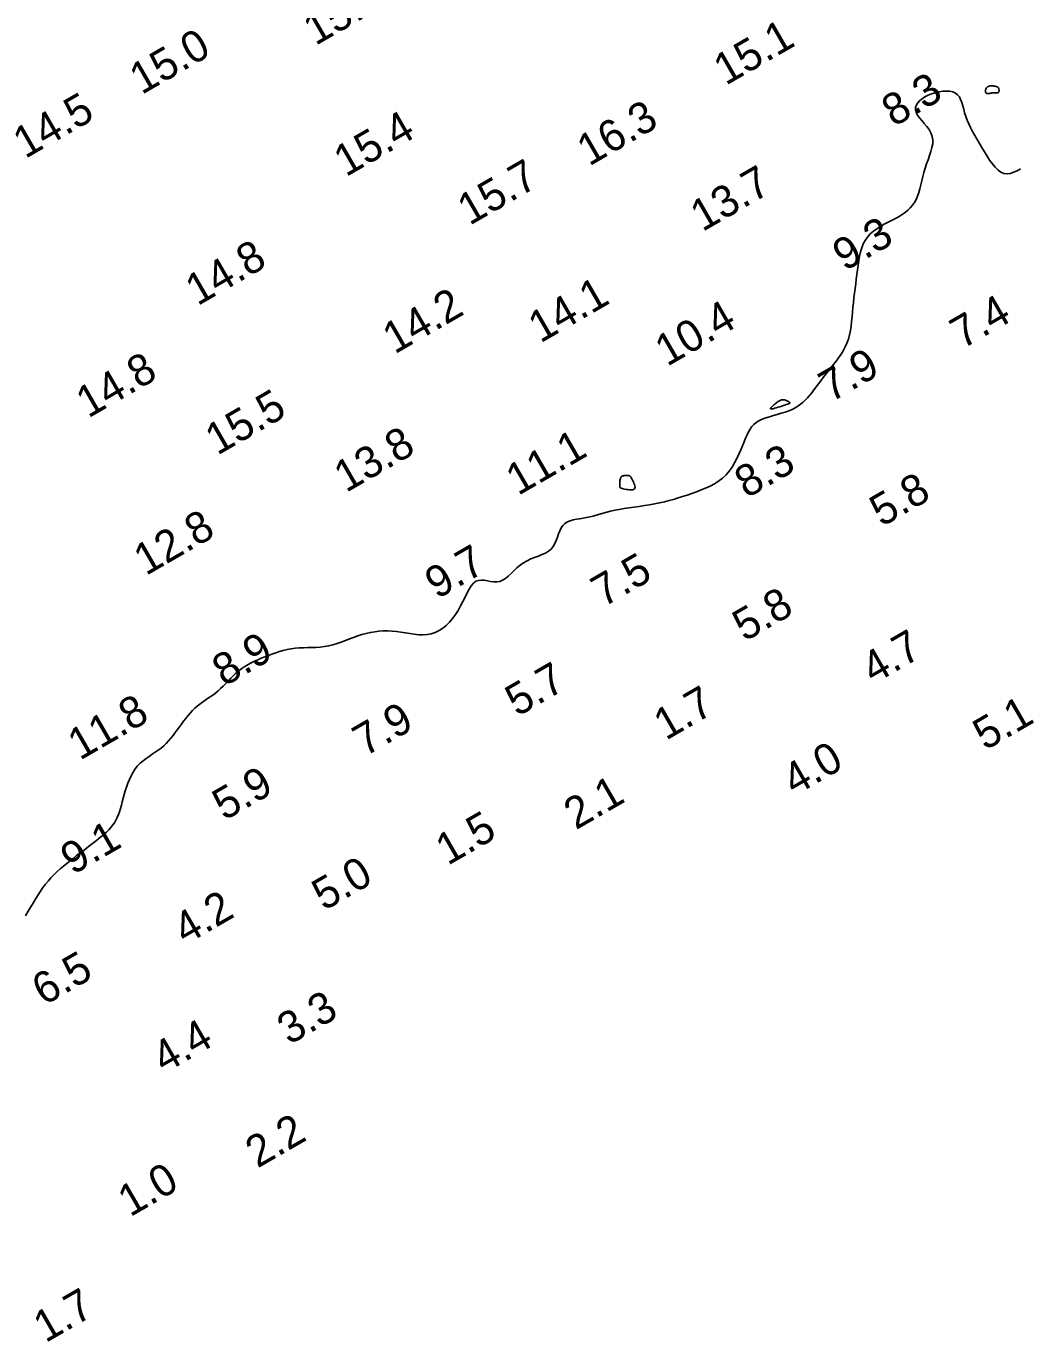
# Model space of a CAD drawing. Extents: x 3024098 to 3056816, y 418252 to 509144.
# Drawn here: x 3034457.1 to 3034614.7, y 418683.9 to 418892.7 of the extents above; entities that cross this region are included whole.
import ezdxf

# ---------------------------------------------------------------- set-up
doc = ezdxf.new("R2010")
doc.units = 0
doc.layers.add('V-CHAN-CONT-EL10', color=7, linetype='Continuous')
doc.layers.add('V-TOPO-SOUN-0911', color=7, linetype='Continuous')

msp = doc.modelspace()

# ---------------------------------------------------------------- linework, layer by layer
at = {"layer": 'V-CHAN-CONT-EL10'}
for points in [[(3034611.33, 418882.18), (3034611.37, 418882.23), (3034611.4, 418882.28), (3034611.42, 418882.33), (3034611.44, 418882.4), (3034611.44, 418882.46), (3034611.44, 418882.53), (3034611.44, 418882.59), (3034611.43, 418882.66), (3034611.42, 418882.72), (3034611.41, 418882.77), (3034611.39, 418882.83), (3034611.37, 418882.87), (3034611.35, 418882.92), (3034611.33, 418882.96), (3034611.3, 418882.99), (3034611.27, 418883.02), (3034611.24, 418883.04), (3034611.2, 418883.06), (3034611.16, 418883.08), (3034611.11, 418883.1), (3034611.06, 418883.11), (3034611, 418883.13), (3034610.94, 418883.14), (3034610.88, 418883.16), (3034610.81, 418883.17), (3034610.73, 418883.19), (3034610.65, 418883.2), (3034610.57, 418883.22), (3034610.48, 418883.23), (3034610.39, 418883.24), (3034610.29, 418883.24), (3034610.18, 418883.24), (3034610.07, 418883.24), (3034609.96, 418883.22), (3034609.85, 418883.2), (3034609.75, 418883.16), (3034609.65, 418883.11), (3034609.56, 418883.04), (3034609.48, 418882.95), (3034609.41, 418882.85), (3034609.35, 418882.73), (3034609.31, 418882.6), (3034609.29, 418882.47), (3034609.28, 418882.35), (3034609.3, 418882.24), (3034609.33, 418882.14), (3034609.39, 418882.07), (3034609.46, 418882.02), (3034609.56, 418882), (3034609.67, 418882.01), (3034609.8, 418882.02), (3034609.93, 418882.04), (3034610.07, 418882.07), (3034610.22, 418882.1), (3034610.36, 418882.12), (3034610.5, 418882.13), (3034610.64, 418882.14), (3034610.77, 418882.13), (3034610.89, 418882.13), (3034611, 418882.13), (3034611.11, 418882.13), (3034611.19, 418882.14), (3034611.27, 418882.15)], [(3034577.47, 418832.58), (3034577.69, 418832.65), (3034577.87, 418832.7), (3034578.02, 418832.75), (3034578.14, 418832.8), (3034578.22, 418832.84), (3034578.27, 418832.89), (3034578.28, 418832.93), (3034578.25, 418832.98), (3034578.2, 418833.04), (3034578.12, 418833.1), (3034578.02, 418833.16), (3034577.9, 418833.21), (3034577.78, 418833.27), (3034577.66, 418833.31), (3034577.54, 418833.35), (3034577.43, 418833.39), (3034577.33, 418833.41), (3034577.24, 418833.42), (3034577.15, 418833.43), (3034577.06, 418833.42), (3034576.98, 418833.41), (3034576.89, 418833.39), (3034576.8, 418833.35), (3034576.7, 418833.31), (3034576.6, 418833.26), (3034576.5, 418833.2), (3034576.38, 418833.12), (3034576.26, 418833.04), (3034576.14, 418832.95), (3034576, 418832.85), (3034575.86, 418832.73), (3034575.71, 418832.61), (3034575.57, 418832.48), (3034575.43, 418832.36), (3034575.32, 418832.24), (3034575.23, 418832.14), (3034575.19, 418832.05), (3034575.2, 418831.99), (3034575.27, 418831.96), (3034575.4, 418831.97), (3034575.59, 418832), (3034575.82, 418832.06), (3034576.09, 418832.14), (3034576.37, 418832.23), (3034576.67, 418832.32), (3034576.96, 418832.42), (3034577.23, 418832.51)], [(3034552.79, 418821.36), (3034552.71, 418821.38), (3034552.62, 418821.39), (3034552.52, 418821.39), (3034552.42, 418821.4), (3034552.31, 418821.4), (3034552.21, 418821.39), (3034552.1, 418821.39), (3034551.99, 418821.38), (3034551.89, 418821.37), (3034551.79, 418821.35), (3034551.71, 418821.33), (3034551.62, 418821.28), (3034551.54, 418821.23), (3034551.48, 418821.15), (3034551.42, 418821.05), (3034551.38, 418820.92), (3034551.34, 418820.78), (3034551.31, 418820.62), (3034551.29, 418820.46), (3034551.28, 418820.29), (3034551.27, 418820.13), (3034551.27, 418819.98), (3034551.27, 418819.85), (3034551.27, 418819.74), (3034551.29, 418819.64), (3034551.31, 418819.57), (3034551.35, 418819.5), (3034551.42, 418819.45), (3034551.52, 418819.4), (3034551.65, 418819.35), (3034551.82, 418819.3), (3034552.03, 418819.25), (3034552.28, 418819.2), (3034552.54, 418819.16), (3034552.8, 418819.13), (3034553.05, 418819.12), (3034553.28, 418819.14), (3034553.47, 418819.19), (3034553.6, 418819.28), (3034553.68, 418819.4), (3034553.7, 418819.56), (3034553.67, 418819.75), (3034553.61, 418819.95), (3034553.52, 418820.16), (3034553.43, 418820.37), (3034553.33, 418820.57), (3034553.24, 418820.74), (3034553.17, 418820.89), (3034553.11, 418821.01), (3034553.06, 418821.11), (3034553.03, 418821.18), (3034552.99, 418821.24), (3034552.95, 418821.29), (3034552.91, 418821.32), (3034552.85, 418821.35)]]:
    msp.add_lwpolyline(points, close=True, dxfattribs=at)
msp.add_lwpolyline([(3034614.84, 418870.07), (3034614.29, 418869.77), (3034613.75, 418869.52), (3034613.23, 418869.35), (3034612.72, 418869.28), (3034612.22, 418869.34), (3034611.74, 418869.54), (3034611.28, 418869.88), (3034610.82, 418870.32), (3034610.38, 418870.85), (3034609.95, 418871.45), (3034609.53, 418872.09), (3034609.12, 418872.76), (3034608.72, 418873.43), (3034608.33, 418874.09), (3034607.95, 418874.74), (3034607.59, 418875.37), (3034607.25, 418875.99), (3034606.93, 418876.61), (3034606.64, 418877.21), (3034606.39, 418877.8), (3034606.17, 418878.39), (3034605.98, 418878.97), (3034605.83, 418879.54), (3034605.68, 418880.09), (3034605.52, 418880.59), (3034605.35, 418881.06), (3034605.14, 418881.47), (3034604.87, 418881.81), (3034604.53, 418882.08), (3034604.11, 418882.27), (3034603.62, 418882.37), (3034603.09, 418882.41), (3034602.51, 418882.38), (3034601.92, 418882.29), (3034601.32, 418882.15), (3034600.74, 418881.97), (3034600.19, 418881.74), (3034599.69, 418881.49), (3034599.24, 418881.2), (3034598.86, 418880.89), (3034598.56, 418880.55), (3034598.34, 418880.2), (3034598.21, 418879.82), (3034598.2, 418879.43), (3034598.29, 418879.02), (3034598.5, 418878.6), (3034598.81, 418878.17), (3034599.18, 418877.73), (3034599.57, 418877.27), (3034599.97, 418876.79), (3034600.33, 418876.29), (3034600.63, 418875.76), (3034600.84, 418875.22), (3034600.93, 418874.65), (3034600.91, 418874.06), (3034600.8, 418873.45), (3034600.63, 418872.82), (3034600.42, 418872.17), (3034600.18, 418871.52), (3034599.93, 418870.85), (3034599.7, 418870.18), (3034599.5, 418869.51), (3034599.33, 418868.83), (3034599.17, 418868.17), (3034599.02, 418867.52), (3034598.86, 418866.89), (3034598.69, 418866.29), (3034598.5, 418865.72), (3034598.27, 418865.2), (3034598.01, 418864.72), (3034597.71, 418864.28), (3034597.36, 418863.88), (3034596.97, 418863.51), (3034596.55, 418863.16), (3034596.08, 418862.83), (3034595.58, 418862.52), (3034595.04, 418862.21), (3034594.46, 418861.9), (3034593.85, 418861.59), (3034593.24, 418861.27), (3034592.64, 418860.93), (3034592.05, 418860.57), (3034591.5, 418860.17), (3034591, 418859.73), (3034590.56, 418859.25), (3034590.2, 418858.72), (3034589.9, 418858.15), (3034589.67, 418857.53), (3034589.48, 418856.88), (3034589.33, 418856.2), (3034589.21, 418855.5), (3034589.1, 418854.78), (3034589, 418854.05), (3034588.9, 418853.31), (3034588.8, 418852.57), (3034588.7, 418851.82), (3034588.61, 418851.07), (3034588.51, 418850.32), (3034588.42, 418849.57), (3034588.34, 418848.82), (3034588.26, 418848.07), (3034588.19, 418847.32), (3034588.13, 418846.58), (3034588.05, 418845.85), (3034587.96, 418845.12), (3034587.86, 418844.42), (3034587.72, 418843.73), (3034587.54, 418843.06), (3034587.32, 418842.42), (3034587.04, 418841.8), (3034586.73, 418841.21), (3034586.37, 418840.64), (3034585.99, 418840.09), (3034585.58, 418839.54), (3034585.17, 418839.02), (3034584.75, 418838.49), (3034584.34, 418837.97), (3034583.94, 418837.46), (3034583.55, 418836.94), (3034583.17, 418836.43), (3034582.8, 418835.93), (3034582.44, 418835.45), (3034582.08, 418834.98), (3034581.73, 418834.54), (3034581.38, 418834.12), (3034581.03, 418833.72), (3034580.68, 418833.35), (3034580.31, 418833.01), (3034579.93, 418832.7), (3034579.52, 418832.4), (3034579.08, 418832.13), (3034578.6, 418831.89), (3034578.08, 418831.67), (3034577.51, 418831.46), (3034576.9, 418831.28), (3034576.27, 418831.1), (3034575.64, 418830.92), (3034575.01, 418830.73), (3034574.42, 418830.54), (3034573.86, 418830.32), (3034573.36, 418830.08), (3034572.92, 418829.81), (3034572.55, 418829.49), (3034572.23, 418829.15), (3034571.95, 418828.76), (3034571.7, 418828.33), (3034571.46, 418827.85), (3034571.23, 418827.33), (3034571, 418826.75), (3034570.75, 418826.13), (3034570.48, 418825.46), (3034570.19, 418824.78), (3034569.86, 418824.08), (3034569.5, 418823.4), (3034569.1, 418822.73), (3034568.64, 418822.09), (3034568.14, 418821.51), (3034567.57, 418820.99), (3034566.96, 418820.52), (3034566.3, 418820.1), (3034565.61, 418819.73), (3034564.9, 418819.4), (3034564.17, 418819.1), (3034563.43, 418818.82), (3034562.7, 418818.55), (3034561.98, 418818.3), (3034561.25, 418818.06), (3034560.54, 418817.83), (3034559.82, 418817.61), (3034559.09, 418817.41), (3034558.35, 418817.22), (3034557.59, 418817.05), (3034556.81, 418816.89), (3034556.01, 418816.75), (3034555.19, 418816.62), (3034554.37, 418816.49), (3034553.54, 418816.38), (3034552.74, 418816.26), (3034551.95, 418816.15), (3034551.2, 418816.02), (3034550.49, 418815.89), (3034549.83, 418815.74), (3034549.22, 418815.59), (3034548.64, 418815.43), (3034548.09, 418815.27), (3034547.56, 418815.12), (3034547.04, 418814.97), (3034546.52, 418814.84), (3034546, 418814.73), (3034545.47, 418814.63), (3034544.93, 418814.54), (3034544.41, 418814.45), (3034543.9, 418814.35), (3034543.42, 418814.21), (3034542.97, 418814.03), (3034542.58, 418813.79), (3034542.25, 418813.48), (3034541.97, 418813.09), (3034541.75, 418812.64), (3034541.56, 418812.15), (3034541.38, 418811.63), (3034541.19, 418811.1), (3034540.97, 418810.6), (3034540.7, 418810.13), (3034540.37, 418809.72), (3034539.96, 418809.37), (3034539.48, 418809.08), (3034538.94, 418808.84), (3034538.37, 418808.61), (3034537.77, 418808.39), (3034537.16, 418808.15), (3034536.57, 418807.88), (3034536, 418807.55), (3034535.46, 418807.17), (3034534.96, 418806.74), (3034534.49, 418806.29), (3034534.03, 418805.85), (3034533.59, 418805.43), (3034533.15, 418805.06), (3034532.7, 418804.77), (3034532.24, 418804.58), (3034531.76, 418804.5), (3034531.27, 418804.52), (3034530.77, 418804.59), (3034530.28, 418804.69), (3034529.79, 418804.77), (3034529.32, 418804.81), (3034528.87, 418804.76), (3034528.45, 418804.61), (3034528.07, 418804.31), (3034527.72, 418803.89), (3034527.38, 418803.36), (3034527.06, 418802.76), (3034526.73, 418802.09), (3034526.4, 418801.4), (3034526.04, 418800.69), (3034525.65, 418799.99), (3034525.23, 418799.33), (3034524.77, 418798.7), (3034524.28, 418798.13), (3034523.76, 418797.61), (3034523.2, 418797.16), (3034522.62, 418796.78), (3034522.01, 418796.48), (3034521.38, 418796.27), (3034520.73, 418796.15), (3034520.06, 418796.11), (3034519.38, 418796.14), (3034518.68, 418796.21), (3034517.98, 418796.31), (3034517.27, 418796.43), (3034516.56, 418796.54), (3034515.85, 418796.64), (3034515.15, 418796.7), (3034514.46, 418796.73), (3034513.77, 418796.73), (3034513.08, 418796.69), (3034512.4, 418796.61), (3034511.73, 418796.5), (3034511.05, 418796.35), (3034510.39, 418796.17), (3034509.72, 418795.96), (3034509.06, 418795.71), (3034508.4, 418795.46), (3034507.75, 418795.2), (3034507.09, 418794.95), (3034506.43, 418794.72), (3034505.77, 418794.51), (3034505.1, 418794.35), (3034504.43, 418794.24), (3034503.76, 418794.17), (3034503.09, 418794.12), (3034502.42, 418794.1), (3034501.75, 418794.09), (3034501.09, 418794.07), (3034500.43, 418794.04), (3034499.78, 418793.98), (3034499.15, 418793.9), (3034498.52, 418793.77), (3034497.9, 418793.63), (3034497.29, 418793.46), (3034496.7, 418793.27), (3034496.11, 418793.06), (3034495.54, 418792.85), (3034494.97, 418792.62), (3034494.42, 418792.4), (3034493.88, 418792.17), (3034493.34, 418791.93), (3034492.82, 418791.67), (3034492.32, 418791.4), (3034491.83, 418791.11), (3034491.35, 418790.79), (3034490.89, 418790.44), (3034490.45, 418790.06), (3034490.02, 418789.66), (3034489.6, 418789.24), (3034489.19, 418788.81), (3034488.78, 418788.39), (3034488.38, 418787.97), (3034487.97, 418787.58), (3034487.56, 418787.21), (3034487.15, 418786.87), (3034486.74, 418786.56), (3034486.32, 418786.27), (3034485.9, 418785.99), (3034485.48, 418785.71), (3034485.07, 418785.43), (3034484.67, 418785.13), (3034484.27, 418784.81), (3034483.88, 418784.47), (3034483.51, 418784.09), (3034483.14, 418783.7), (3034482.78, 418783.28), (3034482.43, 418782.85), (3034482.09, 418782.41), (3034481.75, 418781.96), (3034481.42, 418781.51), (3034481.09, 418781.05), (3034480.76, 418780.6), (3034480.42, 418780.15), (3034480.08, 418779.72), (3034479.72, 418779.29), (3034479.34, 418778.89), (3034478.95, 418778.5), (3034478.52, 418778.13), (3034478.07, 418777.79), (3034477.6, 418777.47), (3034477.11, 418777.15), (3034476.62, 418776.83), (3034476.13, 418776.49), (3034475.66, 418776.14), (3034475.21, 418775.75), (3034474.79, 418775.31), (3034474.41, 418774.83), (3034474.07, 418774.31), (3034473.77, 418773.75), (3034473.5, 418773.17), (3034473.25, 418772.56), (3034473.04, 418771.96), (3034472.84, 418771.35), (3034472.67, 418770.75), (3034472.51, 418770.17), (3034472.37, 418769.61), (3034472.23, 418769.07), (3034472.08, 418768.55), (3034471.93, 418768.05), (3034471.77, 418767.58), (3034471.58, 418767.12), (3034471.37, 418766.69), (3034471.12, 418766.28), (3034470.84, 418765.89), (3034470.54, 418765.52), (3034470.21, 418765.16), (3034469.86, 418764.81), (3034469.49, 418764.47), (3034469.1, 418764.14), (3034468.71, 418763.82), (3034468.3, 418763.49), (3034467.88, 418763.16), (3034467.45, 418762.83), (3034467.01, 418762.5), (3034466.56, 418762.16), (3034466.1, 418761.8), (3034465.62, 418761.44), (3034465.12, 418761.07), (3034464.61, 418760.67), (3034464.09, 418760.27), (3034463.56, 418759.85), (3034463.04, 418759.42), (3034462.52, 418758.97), (3034462.01, 418758.51), (3034461.52, 418758.03), (3034461.05, 418757.54), (3034460.61, 418757.04), (3034460.19, 418756.53), (3034459.79, 418755.99), (3034459.41, 418755.43), (3034459.02, 418754.85), (3034458.64, 418754.25), (3034458.26, 418753.61), (3034457.86, 418752.94), (3034457.46, 418752.24), (3034457.03, 418751.51)], dxfattribs=at)

# ---------------------------------------------------------------- texts
at = {"layer": 'V-TOPO-SOUN-0911'}
for s, p in [('15.4 ', (3034503, 418889.54)), ('15.1 ', (3034568.08, 418883.22)), ('15.0 ', (3034475.43, 418881.76)), ('8.3', (3034594.74, 418876.65)), ('14.5 ', (3034456.96, 418871.6)), ('16.3 ', (3034546.41, 418870.41)), ('15.4 ', (3034507.83, 418868.71)), ('15.7 ', (3034527.45, 418861)), ('13.7 ', (3034564.39, 418860.01)), ('9.3', (3034586.96, 418853.75)), ('14.8 ', (3034484.3, 418848.24)), ('14.1 ', (3034538.68, 418842.34)), ('14.2 ', (3034515.57, 418840.59)), ('7.4', (3034605.6, 418841.39)), ('10.4 ', (3034558.78, 418838.62)), ('7.9', (3034584.76, 418832.92)), ('14.8 ', (3034466.95, 418830.42)), ('15.5 ', (3034487.44, 418824.52)), ('13.8 ', (3034507.86, 418818.61)), ('11.1 ', (3034535.14, 418818.13)), ('8.3', (3034571.41, 418817.7)), ('5.8', (3034592.83, 418813.17)), ('12.8 ', (3034476.1, 418805.42)), ('9.7', (3034522.29, 418801.69)), ('7.5', (3034548.66, 418800.41)), ('5.8', (3034571.08, 418794.96)), ('8.9', (3034488.54, 418787.84)), ('4.7', (3034591.52, 418788.2)), ('5.7', (3034535.02, 418783.05)), ('1.7', (3034558.58, 418779.28)), ('11.8 ', (3034465.64, 418776.12)), ('7.9', (3034510.84, 418776.72)), ('5.1', (3034609.22, 418777.69)), ('4.0', (3034579, 418770.48)), ('5.9', (3034488.57, 418766.55)), ('2.1', (3034544.32, 418765.09)), ('1.5', (3034523.99, 418759.43)), ('9.1', (3034464.5, 418757.94)), ('5.0', (3034504.37, 418752.24)), ('4.2', (3034482.37, 418746.83)), ('6.5', (3034459.95, 418737.19)), ('3.3', (3034498.84, 418730.95)), ('4.4', (3034479.02, 418726.42)), ('2.2', (3034493.82, 418711.4)), ('1.0', (3034473.59, 418703.65)), ('1.7', (3034460.19, 418683.68))]:
    msp.add_text(s, height=5, rotation=30, dxfattribs=at).set_placement(p)

doc.saveas('drawing.dxf')
